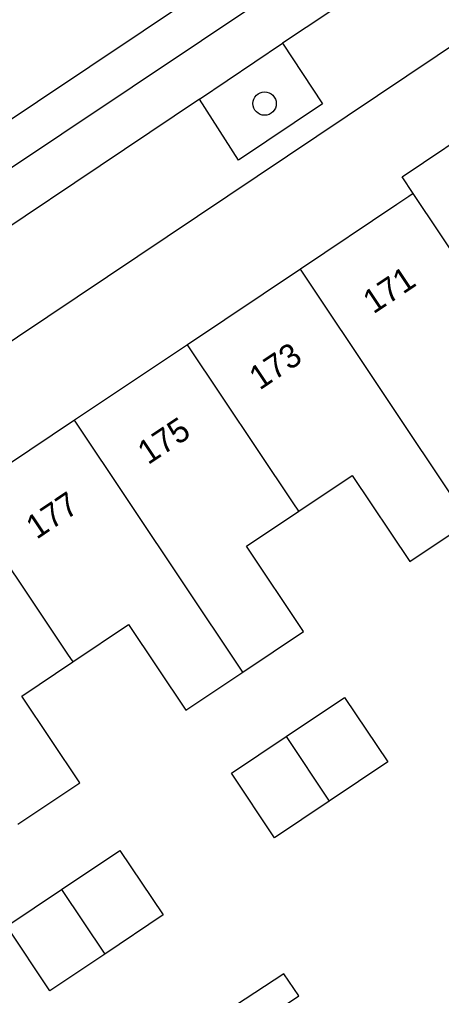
# Model space of a CAD drawing. Extents: x 158352 to 159489, y 383828 to 384597.
# Drawn here: x 158817.3 to 158834.96, y 384168.49 to 384209.34 of the extents above; entities that cross this region are included whole.
import ezdxf

# ---------------------------------------------------------------- set-up
doc = ezdxf.new("R2010")
doc.units = 0
for name, color, linetype in [('IMGEO_Boom', 7, 'Continuous'), ('IMGEO_Pand', 7, 'Continuous'), ('IMGEO_Pand_nummerreeks', 7, 'Continuous'), ('IMGEO_Parkeervlak_open', 7, 'Continuous'), ('IMGEO_Rijbaan_lokaal_gesloten', 7, 'Continuous'), ('IMGEO_Voetpad_open', 7, 'Continuous')]:
    doc.layers.add(name, color=color, linetype=linetype)

msp = doc.modelspace()

# ---------------------------------------------------------------- linework, layer by layer
at = {"layer": 'IMGEO_Boom'}
msp.add_circle((158827.558, 384205.818), 0.489, dxfattribs=at)
at = {"layer": 'IMGEO_Pand'}
for points in [[(158833.777, 384202.052), (158833.309, 384202.752), (158836.934, 384205.178), (158838.343, 384203.073), (158839.443, 384203.809)], [(158833.777, 384202.052), (158833.598, 384201.932), (158833.086, 384201.589), (158829.052, 384198.891)], [(158838.25, 384195.367), (158838.209, 384195.428), (158833.777, 384202.052)], [(158829.052, 384198.891), (158824.327, 384195.729)], [(158836.124, 384188.317), (158835.871, 384188.696), (158829.052, 384198.891)], [(158824.327, 384195.729), (158819.601, 384192.568)], [(158828.991, 384188.758), (158828.758, 384189.106), (158824.327, 384195.729)], [(158819.601, 384192.568), (158814.875, 384189.406)], [(158826.652, 384182.028), (158826.512, 384182.237), (158819.601, 384192.568)], [(158828.991, 384188.758), (158831.225, 384190.253), (158833.634, 384186.651), (158836.124, 384188.317)], [(158814.875, 384189.406), (158819.306, 384182.782), (158819.527, 384182.452)], [(158826.652, 384182.028), (158829.187, 384183.724), (158826.8, 384187.292), (158828.991, 384188.758)], [(158819.527, 384182.452), (158821.862, 384184.015), (158824.261, 384180.428), (158826.652, 384182.028)], [(158817.228, 384175.663), (158819.819, 384177.396), (158817.392, 384181.024), (158819.527, 384182.452)], [(158828.458, 384179.328), (158830.902, 384180.965), (158832.71, 384178.265), (158830.265, 384176.627)], [(158830.265, 384176.627), (158827.973, 384175.093), (158826.165, 384177.793), (158828.458, 384179.328)], [(158828.458, 384179.328), (158830.265, 384176.627)], [(158819.057, 384172.928), (158821.501, 384174.565), (158823.309, 384171.865), (158820.863, 384170.227)], [(158820.863, 384170.227), (158818.572, 384168.693), (158816.764, 384171.393), (158819.057, 384172.928)], [(158819.057, 384172.928), (158820.863, 384170.227)]]:
    msp.add_lwpolyline(points, dxfattribs=at)
at = {"layer": 'IMGEO_Parkeervlak_open'}
msp.add_lwpolyline([(158824.827, 384206.003), (158828.308, 384208.343)], dxfattribs=at)
at = {"layer": 'IMGEO_Rijbaan_lokaal_gesloten'}
for points in [[(158792.434, 384186.755), (158791.418, 384188.112), (158833.556, 384216.278)], [(158792.599, 384186.878), (158833.75, 384214.368)]]:
    msp.add_lwpolyline(points, dxfattribs=at)
at = {"layer": 'IMGEO_Voetpad_open'}
for points in [[(158841.042, 384212.024), (158794.638, 384180.916), (158793.73, 384180.171)], [(158832.309, 384211.014), (158828.308, 384208.343)], [(158828.308, 384208.343), (158829.986, 384205.806), (158826.458, 384203.452), (158824.827, 384206.003)], [(158824.827, 384206.003), (158812.306, 384197.607)], [(158817.37, 384160.65), (158828.983, 384168.477), (158828.363, 384169.398), (158818.973, 384163.245)]]:
    msp.add_lwpolyline(points, dxfattribs=at)

# ---------------------------------------------------------------- texts
at = {"layer": 'IMGEO_Pand_nummerreeks'}
for s, rotation, p in [('171', 33.7816, (158832.112, 384196.992)), ('173', 33.7834, (158827.349, 384193.805)), ('175', 33.7834, (158822.68, 384190.681)), ('177', 33.7834, (158818.012, 384187.558))]:
    msp.add_text(s, height=1, rotation=rotation, dxfattribs=at).set_placement(p)

doc.saveas('drawing.dxf')
